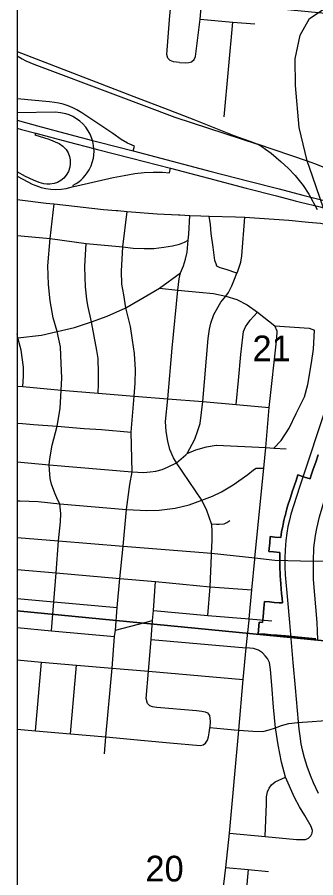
# Model space of a CAD drawing. Extents: x 0 to 34, y 0 to 22.
# Drawn here: x 1.912 to 2.397, y 18.176 to 19.577 of the extents above; entities that cross this region are included whole.
import ezdxf

# ---------------------------------------------------------------- set-up
doc = ezdxf.new("R2010")
doc.units = 0
for name, color, linetype in [('GM_X_City_Street', 7, 'Continuous'), ('GM_X_Corporation', 7, 'Continuous'), ('GM_X_Interchange_Ramps', 7, 'Continuous'), ('GM_X_Rail_Line', 7, 'Continuous'), ('GM_X_Section_Text', 7, 'Continuous'), ('GM_X_US_Route', 7, 'Continuous')]:
    doc.layers.add(name, color=color, linetype=linetype)

msp = doc.modelspace()

# ---------------------------------------------------------------- linework, layer by layer
at = {"layer": 'GM_X_City_Street'}
for p, q in [((2.2485, 19.4143), (2.2626, 19.5685)), ((2.2894, 18.5974), (2.3262, 18.5944)), ((2.0717, 18.5792), (2.1319, 18.5947)), ((2.1298, 18.5637), (2.2844, 18.5502)), ((1.9418, 18.4154), (1.9514, 18.5269)), ((1.9984, 18.4106), (2.0084, 18.5222)), ((2.3838, 18.4299), (2.414, 18.432))]:
    msp.add_line(p, q, dxfattribs=at)
for points in [[(2.1759, 19.5029), (2.1662, 19.5039), (2.1604, 19.5063), (2.157, 19.5102), (2.1555, 19.516), (2.1599, 19.5796), (2.17, 19.6758)], [(2.1759, 19.5029), (2.1854, 19.5022), (2.1912, 19.5027), (2.1956, 19.5041), (2.1999, 19.508), (2.2019, 19.5129), (2.2092, 19.5736), (2.213, 19.6187), (2.215, 19.6226), (2.2193, 19.6246), (2.2378, 19.6231), (2.3642, 19.6108)], [(2.2092, 19.5736), (2.2626, 19.5685), (2.2985, 19.5656)], [(1.9119, 19.2802), (1.9591, 19.2741), (1.965, 19.2735)], [(1.9674, 18.5783), (1.9713, 18.6254), (1.9751, 18.6725), (1.9789, 18.7247), (1.9825, 18.7557), (1.9829, 18.769), (1.9813, 18.785), (1.978, 18.7908), (1.9731, 18.802), (1.9678, 18.8167), (1.9656, 18.826), (1.9642, 18.8403), (1.9637, 18.8482), (1.9647, 18.8581), (1.9687, 18.8804), (1.9768, 18.911), (1.9819, 18.9398), (1.9832, 18.9698), (1.9842, 18.9896), (1.9836, 19.0132), (1.9822, 19.0402), (1.9766, 19.065), (1.9706, 19.0873), (1.9653, 19.1152), (1.9627, 19.1418), (1.9618, 19.1719), (1.9655, 19.2165), (1.9719, 19.2727)], [(1.965, 19.2735), (1.9719, 19.2727), (2.0523, 19.2638), (2.0726, 19.2621), (2.0756, 19.2618)], [(2.0541, 18.3781), (2.0559, 18.4054), (2.0662, 18.5171), (2.0703, 18.5686), (2.0717, 18.5792), (2.0746, 18.616), (2.0788, 18.6634), (2.084, 18.7161), (2.0897, 18.7755), (2.0953, 18.8162), (2.0987, 18.8366), (2.097, 18.9011), (2.1023, 18.96), (2.1036, 18.9809), (2.1041, 19.0027), (2.1026, 19.0294), (2.0996, 19.0511), (2.0962, 19.0734), (2.0887, 19.1038), (2.0853, 19.1248), (2.0823, 19.1421), (2.0813, 19.1633), (2.0837, 19.2029), (2.0907, 19.2605)], [(2.0756, 19.2618), (2.0907, 19.2605), (2.1396, 19.2564), (2.1741, 19.255), (2.1762, 19.2549)], [(2.2282, 18.7503), (2.228, 18.7523), (2.2205, 18.7741), (2.2123, 18.7905), (2.1708, 18.8517), (2.1662, 18.8596), (2.1603, 18.8734), (2.1566, 18.8868), (2.154, 18.9023), (2.1528, 18.9186), (2.1566, 18.9554), (2.164, 19.0378), (2.1729, 19.1323), (2.1751, 19.1508), (2.1775, 19.1609), (2.1821, 19.1719), (2.1856, 19.1828), (2.1884, 19.1941), (2.1902, 19.2137), (2.1911, 19.2234), (2.1924, 19.2542)], [(2.1762, 19.2549), (2.1924, 19.2542), (2.2107, 19.2534), (2.2242, 19.253), (2.2671, 19.2517)], [(2.1882, 18.8667), (2.2008, 18.89), (2.2058, 18.904), (2.2094, 18.9157), (2.214, 18.9511), (2.2227, 19.0538), (2.2245, 19.069), (2.2267, 19.0785), (2.2317, 19.0929), (2.2429, 19.1127), (2.251, 19.1228), (2.2555, 19.1288), (2.261, 19.1397), (2.2653, 19.1502), (2.2692, 19.1601), (2.27, 19.1619), (2.2754, 19.1779), (2.2774, 19.1885), (2.2821, 19.2513)], [(2.2692, 19.1601), (2.2517, 19.1658), (2.2418, 19.1687), (2.2366, 19.1715), (2.2354, 19.1751), (2.2334, 19.1805), (2.2306, 19.2026), (2.2274, 19.2244), (2.2261, 19.2391), (2.2242, 19.253)], [(2.2671, 19.2517), (2.2821, 19.2513), (2.3536, 19.2462), (2.3855, 19.2433), (2.405, 19.2414), (2.4178, 19.2388)], [(1.9119, 19.2214), (1.9655, 19.2165), (2.0241, 19.2086), (2.0837, 19.2029), (2.1003, 19.201), (2.1186, 19.2002), (2.1342, 19.2002), (2.1506, 19.2026), (2.1643, 19.2045), (2.1758, 19.2072), (2.1837, 19.2104), (2.1902, 19.2137)], [(2.0436, 18.9647), (2.0443, 18.9801), (2.0443, 18.9978), (2.0435, 19.0211), (2.0414, 19.0342), (2.0325, 19.0809), (2.0268, 19.1073), (2.0252, 19.1176), (2.0232, 19.1378), (2.0224, 19.1532), (2.0217, 19.1713), (2.0241, 19.2086)], [(1.9119, 19.0549), (1.9131, 19.0549), (1.9514, 19.0592), (1.9766, 19.065), (2.0053, 19.0716), (2.0325, 19.0809), (2.058, 19.09), (2.0887, 19.1038), (2.1251, 19.1248), (2.1433, 19.1357), (2.1775, 19.1609)], [(2.1433, 19.1357), (2.1729, 19.1323), (2.2076, 19.1294), (2.2313, 19.1272), (2.251, 19.1228), (2.2689, 19.1171), (2.286, 19.1088), (2.3027, 19.0965), (2.3307, 19.0743), (2.3865, 19.0704), (2.3952, 19.0676)], [(2.268, 18.9465), (2.2716, 18.9852), (2.2754, 19.0278), (2.2787, 19.0562), (2.2799, 19.0652), (2.2832, 19.073), (2.2907, 19.0835), (2.3027, 19.0965)], [(2.2981, 18.6947), (2.2983, 18.6967), (2.3132, 18.843), (2.3161, 18.8762), (2.3218, 18.9413), (2.3342, 19.0543), (2.3348, 19.0655), (2.3307, 19.0743)], [(1.9211, 18.9757), (1.9223, 18.9924), (1.922, 19.0073), (1.9184, 19.0346), (1.9131, 19.0549), (1.9119, 19.0613)], [(2.3292, 18.8751), (2.3414, 18.8879), (2.3542, 18.9081), (2.3658, 18.9319), (2.3792, 18.9587), (2.3847, 18.9789), (2.3908, 19.0143), (2.3938, 19.0362), (2.3952, 19.0676)], [(1.9119, 18.9764), (1.9211, 18.9757), (1.9832, 18.9698), (2.0436, 18.9647), (2.1023, 18.96), (2.1566, 18.9554), (2.214, 18.9511), (2.268, 18.9465), (2.3218, 18.9413)], [(2.401, 18.5635), (2.3998, 18.5918), (2.3936, 18.6614), (2.3939, 18.6915), (2.3945, 18.7132), (2.3968, 18.7333), (2.399, 18.7444), (2.4038, 18.7638), (2.4157, 18.8038), (2.4307, 18.8462), (2.4496, 18.9046), (2.4672, 18.9568), (2.4758, 18.9846)], [(1.9119, 18.9162), (1.9205, 18.9157), (1.9384, 18.9137), (1.9768, 18.911), (2.0209, 18.9075), (2.0488, 18.9055), (2.097, 18.9011)], [(2.186, 18.8647), (2.1882, 18.8667), (2.2023, 18.8725), (2.22, 18.8776), (2.2352, 18.8804), (2.236, 18.8804), (2.3161, 18.8762), (2.3292, 18.8751), (2.3493, 18.8741)], [(1.9119, 18.853), (1.9637, 18.8482), (2.0987, 18.8366), (2.1173, 18.8357), (2.1279, 18.8369), (2.1373, 18.8381), (2.1475, 18.8404), (2.1565, 18.8443), (2.1708, 18.8517), (2.186, 18.8647)], [(1.9119, 18.7898), (1.9168, 18.7897), (1.9462, 18.7883), (1.9813, 18.785), (2.0897, 18.7755), (2.1225, 18.774), (2.1427, 18.7746), (2.1687, 18.7778), (2.1915, 18.7829), (2.2123, 18.7905), (2.2296, 18.797), (2.2442, 18.804), (2.2632, 18.8154), (2.2871, 18.8326), (2.2961, 18.8402), (2.3008, 18.8428), (2.3132, 18.843)], [(2.228, 18.7523), (2.2359, 18.7515), (2.2405, 18.7515), (2.2486, 18.7524), (2.2527, 18.7541), (2.2577, 18.7575)], [(2.2278, 18.7007), (2.228, 18.7046), (2.2288, 18.7252), (2.2288, 18.7402), (2.2282, 18.7503)], [(1.9119, 18.7297), (1.9789, 18.7247), (2.084, 18.7161), (2.228, 18.7046), (2.2983, 18.6967), (2.3309, 18.6928)], [(2.3309, 18.6928), (2.3939, 18.6915), (2.4446, 18.693), (2.463, 18.6957), (2.4839, 18.6999), (2.5004, 18.7044), (2.5142, 18.7088), (2.5337, 18.712), (2.5513, 18.7146), (2.5703, 18.7165), (2.5974, 18.7165), (2.6249, 18.7151), (2.6802, 18.709), (2.7055, 18.707), (2.7369, 18.7037), (2.8025, 18.6978)], [(2.222, 18.6031), (2.2258, 18.6498), (2.2278, 18.7007)], [(2.2892, 18.5954), (2.2894, 18.5974), (2.2934, 18.6446), (2.2981, 18.6947)], [(1.9119, 18.678), (1.9751, 18.6725), (2.0788, 18.6634)], [(2.0788, 18.6634), (2.1367, 18.6586), (2.2258, 18.6498), (2.2934, 18.6446)], [(2.1236, 18.4599), (2.1216, 18.4681), (2.1252, 18.5122), (2.1298, 18.5637), (2.1319, 18.5947), (2.1333, 18.6112), (2.1367, 18.6586)], [(1.9119, 18.6306), (1.9713, 18.6254), (2.0746, 18.616)], [(2.1333, 18.6112), (2.222, 18.6031), (2.2894, 18.5974)], [(2.2387, 18.0886), (2.2514, 18.1927), (2.2571, 18.2486), (2.2721, 18.4165), (2.2793, 18.4991), (2.2844, 18.5502), (2.2892, 18.5954)], [(1.9119, 18.5833), (1.9674, 18.5783), (2.0703, 18.5686)], [(2.3917, 18.2487), (2.3924, 18.2531), (2.39, 18.2597), (2.3795, 18.2774), (2.3709, 18.2917), (2.3628, 18.3069), (2.3485, 18.3398), (2.3419, 18.3646), (2.3362, 18.3927), (2.3319, 18.4203), (2.3288, 18.4537), (2.3262, 18.4898), (2.3241, 18.5149), (2.3224, 18.5264), (2.319, 18.5328), (2.3151, 18.5375), (2.3109, 18.5422), (2.3041, 18.5468), (2.296, 18.5494), (2.2844, 18.5502)], [(1.9119, 18.531), (1.9514, 18.5269), (2.0084, 18.5222), (2.0662, 18.5171), (2.1252, 18.5122), (2.2793, 18.4991)], [(2.1236, 18.4599), (2.1271, 18.4568), (2.1315, 18.455), (2.1387, 18.454), (2.2037, 18.4485), (2.2123, 18.4475), (2.2175, 18.4464), (2.2216, 18.4444), (2.2244, 18.4403), (2.2258, 18.4313), (2.2253, 18.4206)], [(2.3534, 18.4271), (2.3677, 18.4288), (2.3838, 18.4299)], [(1.9119, 18.418), (1.9418, 18.4154), (1.9984, 18.4106), (2.0559, 18.4054), (2.1187, 18.3997), (2.1601, 18.3956), (2.2096, 18.3913), (2.2144, 18.3923), (2.2183, 18.3955), (2.2216, 18.4), (2.223, 18.4054), (2.224, 18.4121), (2.2252, 18.4197)], [(2.2252, 18.4197), (2.2253, 18.4206), (2.2478, 18.4188), (2.26, 18.4177), (2.265, 18.4172)], [(2.265, 18.4172), (2.2721, 18.4165), (2.2949, 18.4148), (2.3113, 18.4145), (2.3218, 18.417), (2.3319, 18.4203), (2.3418, 18.4239), (2.3534, 18.4271)], [(2.3152, 18.2435), (2.3173, 18.2966), (2.3173, 18.3078), (2.3187, 18.3162), (2.3219, 18.3223), (2.3252, 18.3274), (2.3313, 18.3325), (2.3485, 18.3398)], [(2.2571, 18.2486), (2.3152, 18.2435), (2.3664, 18.2383), (2.3736, 18.2383), (2.3805, 18.2383), (2.3857, 18.2407), (2.3897, 18.2443), (2.3917, 18.2487)], [(2.2514, 18.1927), (2.2876, 18.1895), (2.3206, 18.1863)], [(2.2876, 18.1895), (2.2841, 18.1533)]]:
    msp.add_lwpolyline(points, dxfattribs=at)
at = {"layer": 'GM_X_Corporation'}
for points in [[(4.0519, 21.1059), (1.9119, 21.1059), (1.9119, 14.3059)], [(4.0519, 21.1059), (1.9119, 21.1059), (1.9119, 14.3059)], [(1.9119, 21.1059), (1.9119, 17.5586)], [(2.4012, 18.8642), (2.3974, 18.8526), (2.3935, 18.8411), (2.3897, 18.8296), (2.3882, 18.8252), (2.3794, 18.8281), (2.3685, 18.8317), (2.3654, 18.8225), (2.3624, 18.8133), (2.3593, 18.8041), (2.3562, 18.7949), (2.3542, 18.7888), (2.3532, 18.7857), (2.3523, 18.7826), (2.3505, 18.7764), (2.3488, 18.7702), (2.348, 18.7671), (2.3472, 18.764), (2.3457, 18.7577), (2.3444, 18.7515), (2.3438, 18.7485), (2.342, 18.7392), (2.3414, 18.7345), (2.3409, 18.7298), (2.3311, 18.7307), (2.3235, 18.7314), (2.3225, 18.721), (2.3211, 18.7071), (2.3211, 18.7071), (2.3288, 18.7065), (2.339, 18.7057), (2.3391, 18.7057), (2.3391, 18.7057), (2.3389, 18.6993), (2.3388, 18.6929), (2.3388, 18.6867), (2.3388, 18.6864), (2.3389, 18.68), (2.3393, 18.6712), (2.3395, 18.6665), (2.3399, 18.6619), (2.3406, 18.6542), (2.3413, 18.6466), (2.3419, 18.6389), (2.3426, 18.6312), (2.3433, 18.6234), (2.3379, 18.6238), (2.33, 18.6244), (2.3221, 18.625), (2.3141, 18.6256), (2.3131, 18.615), (2.3118, 18.6009), (2.3114, 18.5964), (2.3114, 18.5962), (2.3109, 18.5915), (2.3055, 18.5919), (2.3038, 18.5733), (2.3137, 18.5725), (2.3153, 18.5724), (2.3242, 18.5716), (2.3323, 18.571), (2.3345, 18.5708), (2.3348, 18.5708), (2.3477, 18.5697), (2.3478, 18.5697), (2.348, 18.5697), (2.3593, 18.5687), (2.3689, 18.5678), (2.3975, 18.5651)], [(2.3975, 18.5651), (2.3689, 18.5678), (2.3593, 18.5687), (2.348, 18.5697), (2.3478, 18.5697), (2.3477, 18.5697), (2.3348, 18.5708), (2.3345, 18.5708), (2.3323, 18.571), (2.3242, 18.5716), (2.3153, 18.5724), (2.3137, 18.5725), (2.3038, 18.5733), (2.3055, 18.5919), (2.3109, 18.5915), (2.3114, 18.5962), (2.3114, 18.5964), (2.3118, 18.6009), (2.3131, 18.615), (2.3141, 18.6256), (2.3221, 18.625), (2.33, 18.6244), (2.3379, 18.6238), (2.3433, 18.6234), (2.3426, 18.6312), (2.3419, 18.6389), (2.3413, 18.6466), (2.3406, 18.6542), (2.3399, 18.6619), (2.3395, 18.6665), (2.3393, 18.6712), (2.3389, 18.68), (2.3388, 18.6864), (2.3388, 18.6867), (2.3388, 18.6929), (2.3389, 18.6993), (2.3391, 18.7057), (2.3391, 18.7057), (2.339, 18.7057), (2.3288, 18.7065), (2.3211, 18.7071), (2.3211, 18.7071), (2.3225, 18.721), (2.3235, 18.7314), (2.3311, 18.7307), (2.3409, 18.7298), (2.3414, 18.7345), (2.342, 18.7392), (2.3438, 18.7485), (2.3444, 18.7515), (2.3457, 18.7577), (2.3472, 18.764), (2.348, 18.7671), (2.3488, 18.7702), (2.3505, 18.7764), (2.3523, 18.7826), (2.3532, 18.7857), (2.3542, 18.7888), (2.3562, 18.7949), (2.3593, 18.8041), (2.3624, 18.8133), (2.3654, 18.8225), (2.3685, 18.8317), (2.3794, 18.8281), (2.3882, 18.8252), (2.3897, 18.8296), (2.3935, 18.8411), (2.3974, 18.8526), (2.4012, 18.8642)]]:
    msp.add_lwpolyline(points, dxfattribs=at)
for points in [[(1.9119, 19.6315), (1.9119, 18.6107), (2.7895, 18.5251), (2.8753, 19.5383)], [(1.9119, 18.6107), (1.9119, 17.5883), (2.7042, 17.5166), (2.7895, 18.5251)]]:
    msp.add_lwpolyline(points, close=True, dxfattribs=at)
at = {"layer": 'GM_X_Interchange_Ramps'}
for points in [[(2.1007, 19.3591), (2.1027, 19.3667), (2.0914, 19.3715), (2.0811, 19.3776), (2.0674, 19.3872), (2.0169, 19.4209), (2.0091, 19.4257), (2.0021, 19.4293), (1.9947, 19.4324), (1.9868, 19.435), (1.9793, 19.4369), (1.9726, 19.438), (1.9642, 19.4388), (1.9119, 19.4439)], [(2.0036, 19.301), (2.0031, 19.3032), (2.008, 19.306), (2.0121, 19.3089), (2.016, 19.3121), (2.0194, 19.3154), (2.0225, 19.3189), (2.0258, 19.3233), (2.029, 19.3285), (2.032, 19.3345), (2.0339, 19.34), (2.0358, 19.3473), (2.0365, 19.3522), (2.0369, 19.3589), (2.0367, 19.3628), (2.0362, 19.3674), (2.0355, 19.3719), (2.0344, 19.3759), (2.0335, 19.3792), (2.0306, 19.3862), (2.0274, 19.3919), (2.0234, 19.3977), (2.0188, 19.4029), (2.0136, 19.4076), (2.0083, 19.4115), (2.0026, 19.4148), (1.9965, 19.4175), (1.9911, 19.4193), (1.9821, 19.4211), (1.974, 19.422), (1.912, 19.4209), (1.9119, 19.4209)], [(1.9421, 19.3881), (1.9408, 19.3854), (1.9634, 19.3779), (1.9803, 19.3712), (1.9863, 19.3669), (1.9913, 19.3613), (1.9946, 19.3558), (1.9968, 19.3499), (1.9979, 19.3444), (1.9981, 19.3387), (1.9973, 19.3326), (1.9951, 19.3257), (1.9913, 19.3193), (1.9875, 19.3148), (1.983, 19.3111), (1.9774, 19.3079), (1.9718, 19.3059), (1.9648, 19.3047), (1.96, 19.3047), (1.9553, 19.3054), (1.9478, 19.3078), (1.9384, 19.3112), (1.9251, 19.3172), (1.9119, 19.3248)], [(1.9119, 19.318), (1.929, 19.3087), (1.9364, 19.305), (1.942, 19.3026), (1.9509, 19.2997), (1.9586, 19.2979), (1.9664, 19.2967), (1.9742, 19.296), (1.9831, 19.2967), (1.9915, 19.2979), (2.0036, 19.301), (2.0089, 19.3024), (2.0681, 19.3156), (2.0859, 19.319), (2.1032, 19.3222), (2.1184, 19.324), (2.1331, 19.3245), (2.148, 19.3245), (2.1594, 19.3234), (2.1612, 19.3309)]]:
    msp.add_lwpolyline(points, dxfattribs=at)
at = {"layer": 'GM_X_Rail_Line'}
msp.add_line((2.3024, 19.3707), (2.3833, 19.343), dxfattribs=at)
for points in [[(2.3833, 19.343), (2.3703, 19.3973), (2.3646, 19.4653), (2.3638, 19.509), (2.3723, 19.5475), (2.3875, 19.5745), (2.4299, 19.6027)], [(1.9119, 19.5208), (2.1085, 19.4451), (2.1514, 19.4285), (2.1993, 19.4102), (2.264, 19.3843), (2.2888, 19.3757), (2.2962, 19.3729), (2.3027, 19.3702)], [(1.9119, 19.5135), (1.92, 19.5089), (1.9261, 19.5057), (1.9323, 19.5028), (1.9387, 19.5002), (2.0716, 19.4504), (2.1684, 19.4142), (2.3027, 19.3702), (2.3097, 19.366), (2.3159, 19.3621), (2.325, 19.3552), (2.3414, 19.3414), (2.3526, 19.3309), (2.3637, 19.319), (2.3769, 19.303), (2.3863, 19.2888), (2.3998, 19.2637)], [(2.4417, 19.1743), (2.3923, 19.3181), (2.3833, 19.343)], [(2.3833, 19.343), (2.3956, 19.3385), (2.6723, 19.2279), (2.8419, 19.1664), (3.3369, 18.9764), (3.4836, 18.9155), (3.8326, 18.7891)], [(2.4163, 18.949), (2.371, 18.8121), (2.3569, 18.768), (2.3546, 18.7582), (2.3522, 18.7481), (2.3504, 18.737), (2.3488, 18.7248), (2.3475, 18.71), (2.347, 18.6957), (2.3471, 18.682), (2.3479, 18.6694), (2.3515, 18.628), (2.3545, 18.5918), (2.3603, 18.5263), (2.364, 18.4854), (2.369, 18.4299), (2.37, 18.4182), (2.3713, 18.4065), (2.3734, 18.394), (2.3754, 18.3844), (2.3784, 18.372), (2.3827, 18.358), (2.3882, 18.3432), (2.3934, 18.3312), (2.4014, 18.3138)]]:
    msp.add_lwpolyline(points, dxfattribs=at)
at = {"layer": 'GM_X_US_Route'}
for points in [[(1.9119, 19.4089), (1.9252, 19.405), (1.945, 19.3998), (1.9976, 19.3856), (2.0344, 19.3759), (2.0451, 19.3731), (2.1007, 19.3591), (2.1641, 19.3426), (2.2274, 19.3257), (2.2887, 19.3098), (2.3377, 19.2975), (2.3767, 19.2869), (2.409, 19.279), (2.4476, 19.2687), (2.4735, 19.2613), (2.5018, 19.253), (2.53, 19.2438), (2.5582, 19.2335), (2.5873, 19.2219), (2.6241, 19.208), (2.6898, 19.1828), (2.7067, 19.1764)], [(1.9119, 19.396), (1.9189, 19.3938), (1.9421, 19.3881), (1.9947, 19.3739), (2.0367, 19.3628), (2.0422, 19.3614), (2.0978, 19.3474), (2.1612, 19.3309), (2.2232, 19.3145), (2.2845, 19.2986), (2.3335, 19.2862), (2.364, 19.278)], [(2.364, 19.278), (2.3725, 19.2757), (2.4048, 19.2678), (2.4434, 19.2574), (2.4693, 19.25), (2.4702, 19.2498)]]:
    msp.add_lwpolyline(points, dxfattribs=at)

# ---------------------------------------------------------------- texts
at = {"layer": 'GM_X_Section_Text'}
for s, p in [('21', (2.2946, 19.0167)), ('20', (2.1204, 18.1702))]:
    msp.add_text(s, height=0.04186, rotation=0, dxfattribs=at).set_placement(p)

doc.saveas('drawing.dxf')
